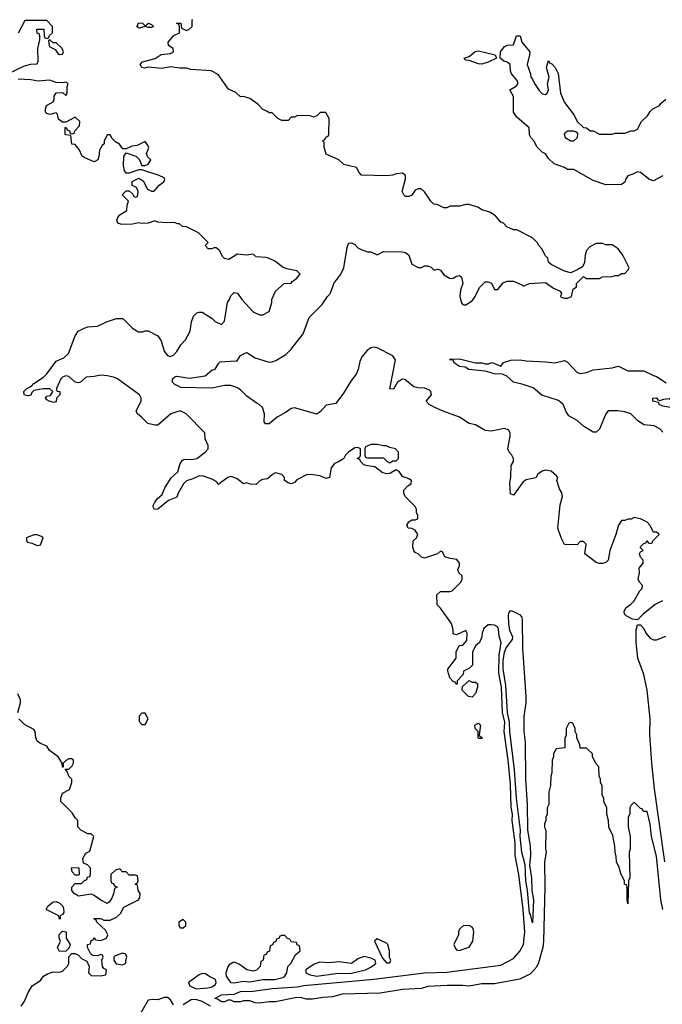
# Model space of a CAD drawing. Header units: inches. Extents: x 2348352 to 2479776, y 460422 to 613655.
# Tile 440 of 590: x 2408640 to 2412686, y 577233 to 583432. Entities that reach past the tile are written whole.
import ezdxf

# ---------------------------------------------------------------- set-up
doc = ezdxf.new("R2010")
doc.units = ezdxf.units.IN
doc.header["$MEASUREMENT"] = 0
for name, color, linetype in [('C4507', 7, 'Continuous'), ('C4508', 7, 'Continuous'), ('C4517', 7, 'Continuous'), ('C4518', 7, 'Continuous')]:
    doc.layers.add(name, color=color, linetype=linetype)

msp = doc.modelspace()

# ---------------------------------------------------------------- linework, layer by layer
at = {"layer": 'C4507', "color": 4}
for points, elevation in [([(2408629, 579071), (2408646, 579130), (2408646, 579150), (2408628.4, 579188.4)], 92), ([(2408650, 577222), (2408670, 577252), (2408693.2, 577306.8), (2408718, 577350), (2408770, 577382), (2408789.2, 577410.8), (2408814.6, 577425.4), (2408850, 577438), (2408890, 577436), (2408910, 577441), (2408939, 577470), (2408948.7, 577490), (2408948.4, 577531.6), (2408968, 577552), (2408990, 577552), (2409010, 577542), (2409030, 577522), (2409063.6, 577503.6), (2409078, 577470), (2409074, 577430), (2409090, 577414), (2409147.3, 577412.7), (2409182, 577418), (2409186, 577450), (2409170, 577458), (2409162, 577470), (2409158, 577510), (2409166, 577530), (2409162, 577542), (2409150, 577546), (2409130, 577538), (2409100.4, 577540.4), (2409088.4, 577548.4), (2409068, 577590), (2409068, 577610), (2409086, 577614), (2409090, 577634), (2409102, 577638), (2409110, 577654), (2409118, 577638), (2409150, 577634), (2409186, 577650), (2409195.3, 577670), (2409180.4, 577700.4), (2409126, 577750), (2409122, 577762), (2409106, 577770), (2409110, 577774), (2409150, 577774), (2409170, 577762), (2409210, 577762), (2409250, 577782), (2409274.6, 577805.4), (2409296.4, 577843.6), (2409388, 577890), (2409396.4, 577903.6), (2409398, 577930), (2409386, 577950), (2409382, 577982), (2409368, 577990), (2409382, 577998), (2409386, 578010), (2409382, 578042), (2409370, 578046), (2409330, 578046), (2409310, 578066), (2409287.3, 578067.3), (2409270, 578086), (2409243.6, 578076.4), (2409214, 578050), (2409214, 578010), (2409218, 577998), (2409230, 577994), (2409238, 577978), (2409254, 577970), (2409238, 577962), (2409231.6, 577928.4), (2409219.6, 577900.4), (2409203.6, 577876.4), (2409191.6, 577868.4), (2409150, 577888), (2409110, 577918), (2409090, 577926), (2409010, 577914), (2408982, 577930), (2408968, 577950), (2408968, 577970), (2408990, 577994), (2409030, 577994), (2409047.3, 578012.7), (2409062, 578018), (2409067.3, 578032.7), (2409082, 578038), (2409086, 578050), (2409086, 578090), (2409066, 578110), (2409042, 578122), (2409038, 578150), (2409056.4, 578183.6), (2409082, 578198), (2409106, 578290), (2409090, 578306), (2409070, 578306), (2409026, 578330), (2409006, 578350), (2409006, 578390), (2408990, 578406), (2408970, 578438), (2408899, 578510), (2408899, 578530), (2408910, 578562), (2408954, 578586), (2408968.7, 578630), (2408968, 578650), (2408948.7, 578670), (2408938, 578698), (2408926, 578714), (2408950, 578714), (2408970, 578734), (2408978, 578750), (2408978, 578770), (2408970, 578778), (2408950, 578778), (2408934, 578770), (2408914, 578750), (2408914, 578726), (2408910, 578726), (2408908, 578750), (2408882, 578790), (2408828, 578830), (2408810, 578858), (2408770, 578874), (2408749.3, 578889.3), (2408741.2, 578910), (2408737.2, 578950), (2408730, 578962), (2408670, 578995.3), (2408635.3, 579030)], 92), ([(2410000, 577493.5), (2409990, 577498), (2409983.6, 577496.4), (2409959.6, 577480.4), (2409951.1, 577468.9), (2409938, 577430), (2409941, 577410), (2409966.8, 577370), (2409990, 577367), (2410000, 577369.1)], 92), ([(2409609, 577230), (2409590, 577262), (2409570, 577275.3), (2409550, 577275.3), (2409510, 577262), (2409476.9, 577263.1), (2409450, 577258), (2409385.5, 577150)], 92), ([(2409841, 577221), (2409790, 577249.8), (2409750, 577263.8), (2409719.9, 577260.1), (2409670, 577229.7)], 92), ([(2410000, 577249), (2409990, 577249), (2409970, 577258), (2409950, 577258), (2409930.9, 577249.1), (2409910, 577249.2), (2409885.2, 577265.2), (2409868, 577270), (2409910, 577293.4), (2409990, 577297.3), (2410000, 577301.2)], 88)]:
    msp.add_lwpolyline(points, dxfattribs=dict(at, elevation=elevation))
at = {"layer": 'C4507', "color": 4, "elevation": 92}
for points in [[(2409430, 579066), (2409410, 579066), (2409392.7, 579047.3), (2409392.7, 579012.7), (2409410, 578994), (2409430, 578994), (2409448, 579030)], [(2408990, 578046), (2408970, 578066), (2408966, 578090), (2408970, 578094), (2409012.7, 578092.7), (2409014, 578050), (2409010, 578046)], [(2408890, 577768), (2408886, 577790), (2408806, 577830), (2408818, 577850), (2408850, 577878), (2408870, 577881), (2408892, 577870), (2408912, 577850), (2408916.9, 577836.9), (2408918, 577810), (2408910, 577798), (2408894, 577790), (2408894, 577770)], [(2409670, 577766), (2409642, 577750), (2409642, 577730), (2409650, 577714), (2409670, 577714), (2409686, 577730), (2409686, 577750)], [(2408890, 577566), (2408878, 577590), (2408898, 577630), (2408888.9, 577648.9), (2408888.4, 577671.6), (2408910, 577694), (2408932, 577690), (2408932, 577650), (2408958, 577610), (2408951.6, 577588.4), (2408930, 577568)], [(2409290, 577555.3), (2409241, 577539), (2409232, 577530), (2409232, 577510), (2409246.8, 577486.8), (2409290, 577482), (2409308, 577492), (2409308, 577508), (2409315.3, 577530), (2409308.4, 577548.4)], [(2409790, 577426), (2409770, 577419.3), (2409702, 577370), (2409711.3, 577350), (2409750.4, 577330.4), (2409824, 577336), (2409850, 577343.7), (2409870, 577356), (2409877, 577370), (2409874, 577390), (2409830, 577409.3), (2409810, 577425.2)]]:
    msp.add_lwpolyline(points, close=True, dxfattribs=at)
at = {"layer": 'C4508', "color": 4}
for points, elevation in [([(2408570, 583094), (2408670, 583142), (2408710, 583152), (2408750, 583154), (2408755.3, 583170), (2408753.2, 583250), (2408766, 583306), (2408766, 583330), (2408762, 583342), (2408750, 583346), (2408748.7, 583371.3), (2408792.7, 583372.7), (2408794, 583330), (2408798, 583318), (2408810, 583314), (2408822, 583318), (2408827.3, 583332.7), (2408846, 583350), (2408846, 583390), (2408810, 583426), (2408672.7, 583427.3), (2408630, 583346)], 88), ([(2410000, 582973), (2409955.3, 582995.3), (2409890, 583086), (2409846, 583110), (2409718.4, 583118.4), (2409690, 583126), (2409650, 583126.6), (2409590, 583136), (2409534.9, 583125.1), (2409450, 583133.2), (2409426.6, 583126.6), (2409408.7, 583130), (2409399, 583150), (2409413.6, 583166.4), (2409492.9, 583187.1), (2409530, 583212), (2409590, 583218), (2409608, 583230), (2409606, 583250), (2409578, 583270), (2409575.3, 583290), (2409610, 583332), (2409646, 583350), (2409646, 583390), (2409642, 583402), (2409628, 583410), (2409654, 583410), (2409658, 583378), (2409690, 583364.7), (2409706, 583370), (2409726, 583390), (2409726, 583430), (2409730, 583434)], 84), ([(2410000, 581949.3), (2409956.9, 581923.1), (2409930, 581928.7), (2409918.6, 581938.6), (2409898, 581978), (2409876.4, 581996.4), (2409863.6, 581996.4), (2409848.4, 581988.4), (2409826, 581990), (2409808, 582010), (2409826, 582030), (2409766, 582090), (2409690, 582128), (2409666, 582130), (2409647.3, 582147.3), (2409632.7, 582147.3), (2409614.6, 582154.6), (2409570, 582152), (2409510, 582157.2), (2409490, 582165.2), (2409450, 582151.8), (2409410, 582149.3), (2409390, 582152.7), (2409350, 582143.7), (2409282.5, 582142.5), (2409259, 582150), (2409252.7, 582170), (2409259.3, 582190), (2409270, 582202.8), (2409314, 582230), (2409316.4, 582263.6), (2409326, 582290), (2409286, 582330), (2409310, 582354), (2409330, 582354), (2409352.7, 582332.7), (2409358, 582318), (2409370, 582314), (2409382, 582318), (2409386, 582350), (2409374.6, 582374.6), (2409347.3, 582387.3), (2409347.3, 582412.7), (2409390, 582434), (2409416.9, 582416.9), (2409445.4, 582365.4), (2409470, 582352), (2409487.3, 582352.7), (2409518, 582390), (2409548, 582410), (2409554.6, 582425.4), (2409550, 582435.3), (2409518, 582450), (2409410, 582486), (2409390, 582486), (2409330, 582466), (2409310, 582466), (2409300.4, 582480.4), (2409294.6, 582514.6), (2409295.3, 582570), (2409310, 582594), (2409372, 582572), (2409392.7, 582552.7), (2409410, 582514), (2409430, 582514), (2409450, 582522), (2409466, 582550), (2409447.3, 582567.3), (2409438, 582590), (2409450, 582614), (2409454, 582630), (2409450, 582638), (2409430, 582666), (2409379.6, 582640.4), (2409345.4, 582634.6), (2409310, 582618), (2409290, 582618), (2409268.4, 582648.4), (2409243.1, 582663.1), (2409223.1, 582683.1), (2409210, 582706), (2409190, 582706), (2409172.7, 582667.3), (2409172, 582650), (2409159.6, 582640.4), (2409142, 582610), (2409138, 582570), (2409131.3, 582550), (2409110, 582538), (2409050, 582562), (2409033.6, 582573.6), (2409013.6, 582613.6), (2408990, 582646), (2408968.4, 582648.4), (2408962, 582702), (2408930, 582706), (2408926, 582710), (2408927.3, 582752.7), (2408932.7, 582752.7), (2408938, 582738), (2408952.7, 582732.7), (2408958, 582718), (2408970, 582714), (2408982, 582718), (2408987.3, 582732.7), (2409016.4, 582763.6), (2409018, 582790), (2408990, 582818), (2408930, 582786), (2408910, 582786), (2408884.7, 582804.7), (2408878, 582838), (2408870, 582846), (2408830, 582835.3), (2408810, 582842), (2408802, 582850), (2408802, 582870), (2408808.4, 582891.6), (2408850, 582914), (2408858, 582930), (2408858, 582950), (2408868.7, 582971.3), (2408910, 582974), (2408930, 582954), (2408938, 582970), (2408938, 583010), (2408946, 583030), (2408930, 583038), (2408910, 583034), (2408870, 583037.2), (2408830, 583051.6), (2408755.3, 583044.7), (2408710, 583054), (2408630, 583057.2)], 88), ([(2410000, 580545.3), (2409970, 580555.3), (2409950, 580548.7), (2409890, 580506), (2409880.4, 580520.4), (2409856.5, 580536.5), (2409797.5, 580557.5), (2409770, 580559.3), (2409730, 580540.9), (2409690, 580529), (2409670.6, 580509.4), (2409638, 580450), (2409630, 580426), (2409576, 580404), (2409510.7, 580349.3), (2409488.7, 580348.7), (2409478, 580370), (2409488, 580390), (2409505.6, 580414.4), (2409538, 580442), (2409554.6, 580485.4), (2409593.2, 580546.8), (2409635.5, 580584.5), (2409649.4, 580630.6), (2409664, 580656), (2409675.3, 580664.7), (2409723.5, 580663.5), (2409755.3, 580670), (2409808, 580710), (2409826, 580730), (2409826, 580750), (2409807.3, 580792.7), (2409806, 580830), (2409688, 580950), (2409650, 580968.7), (2409630, 580964), (2409592, 580950), (2409510, 580878), (2409490, 580878), (2409446, 580890), (2409408, 580930), (2409382, 580950), (2409374, 580970), (2409404, 581030), (2409404, 581050), (2409395.3, 581070), (2409255.3, 581170), (2409230, 581180.9), (2409190, 581189.4), (2409150, 581194), (2409110, 581185.2), (2409058, 581182), (2409022, 581150), (2409010, 581145.2), (2408989.4, 581149.4), (2408950, 581185.2), (2408930, 581189.2), (2408910, 581181.2), (2408898.8, 581170), (2408872, 581110), (2408874, 581094), (2408892, 581090), (2408892, 581070), (2408872, 581050), (2408870, 581026), (2408858, 581022), (2408826, 581030), (2408810, 581038), (2408802, 581050), (2408810, 581062), (2408834.6, 581065.4), (2408848, 581090), (2408830, 581108), (2408790, 581108), (2408730, 581098), (2408716, 581084), (2408710, 581068.7), (2408695.3, 581064.7), (2408670, 581068.7), (2408667.3, 581072.7), (2408666, 581090), (2408686, 581110), (2408715.3, 581124.7), (2408730, 581142), (2408790, 581182), (2408810, 581202), (2408870, 581282), (2408918, 581302), (2408948, 581330), (2408990, 581442), (2409009.2, 581470.8), (2409046, 581490), (2409070, 581498), (2409130, 581502), (2409186, 581530), (2409248.9, 581551.1), (2409290, 581551.3), (2409351.3, 581490), (2409387.1, 581467.1), (2409414, 581466), (2409430, 581472), (2409450, 581472), (2409510, 581442), (2409530.7, 581410.7), (2409550, 581344.7), (2409570, 581318), (2409590, 581311.3), (2409610, 581322), (2409630, 581342), (2409654.6, 581385.4), (2409683.1, 581416.9), (2409714, 581470), (2409722, 581530), (2409734.6, 581565.4), (2409754.6, 581585.4), (2409770, 581591.3), (2409790, 581591.3), (2409852, 581550), (2409870, 581532), (2409910, 581512), (2409930, 581534), (2409949.2, 581650.8), (2409962, 581670), (2409970, 581694), (2409990, 581714), (2410000, 581712.2)], 88), ([(2410000, 581117.7), (2409969.1, 581129.1), (2409930, 581129.2), (2409850, 581112.3), (2409655.5, 581115.5), (2409615.9, 581135.9), (2409601.2, 581150), (2409601.2, 581170), (2409616.6, 581183.4), (2409630, 581188), (2409710, 581174.9), (2409808, 581190), (2409850, 581224.7), (2409870, 581232), (2409892.5, 581267.5), (2409903.2, 581276.8), (2410000, 581283.9)], 84)]:
    msp.add_lwpolyline(points, dxfattribs=dict(at, elevation=elevation))
for points, elevation in [([(2409430, 583394), (2409450.6, 583410.6), (2409470, 583402), (2409482, 583390), (2409470, 583382), (2409450, 583382), (2409430, 583388.7), (2409390, 583378), (2409378, 583390), (2409390, 583411.3), (2409414, 583410)], 84), ([(2408830, 583306), (2408822, 583298), (2408824.7, 583270), (2408830, 583262), (2408863.6, 583243.6), (2408879.6, 583219.6), (2408890, 583212), (2408910, 583214), (2408915.3, 583230), (2408908, 583250), (2408870, 583286), (2408850, 583286)], 88), ([(2408750, 580188), (2408730, 580188), (2408682, 580170), (2408682, 580150), (2408690, 580142), (2408716.9, 580136.9), (2408750, 580122), (2408770, 580124.7), (2408788, 580170), (2408778, 580178)], 92)]:
    msp.add_lwpolyline(points, close=True, dxfattribs=dict(at, elevation=elevation))
at = {"layer": 'C4517', "color": 4}
for points, elevation in [([(2410000, 577301.2), (2410030, 577312.7), (2410110, 577315.8), (2410230, 577331.7), (2410390, 577342), (2410430, 577350.3), (2410870, 577390.2), (2411190, 577431.7), (2411330, 577436.1), (2411670, 577478.2), (2411750, 577520.8), (2411790, 577567.2), (2411811.7, 577610), (2411820.8, 577690), (2411809.7, 577830.3), (2411783.1, 578050), (2411760.5, 578170), (2411759.2, 578250), (2411742, 578390), (2411742.6, 578430), (2411734.3, 578474.3), (2411730, 578618), (2411715.9, 578770), (2411689.8, 578949.8), (2411694.3, 579010), (2411680.3, 579070), (2411673.6, 579230), (2411657.1, 579317.1), (2411658.4, 579430), (2411671.3, 579510), (2411659.6, 579550), (2411654.7, 579594.7), (2411648, 579610), (2411630, 579619), (2411610, 579622), (2411590, 579622), (2411562, 579598), (2411551.3, 579570), (2411550, 579546), (2411536, 579510), (2411511, 579489), (2411492, 579450), (2411491.6, 579368.4), (2411471.6, 579348.4), (2411434, 579330), (2411431.6, 579308.4), (2411394, 579270), (2411394, 579250), (2411390, 579246), (2411382, 579262), (2411370, 579266), (2411349.1, 579289.1), (2411335.3, 579330), (2411336.4, 579343.6), (2411387.3, 579412.7), (2411388.4, 579451.6), (2411407.3, 579492.7), (2411430, 579494), (2411456.4, 579523.6), (2411458, 579570), (2411450, 579586), (2411390, 579558), (2411370, 579566), (2411369.2, 579590), (2411359, 579630), (2411290, 579726), (2411268.4, 579748.4), (2411266, 579810), (2411289.1, 579830.9), (2411349, 579831), (2411363.1, 579836.9), (2411418, 579890), (2411426, 579910), (2411426, 579930), (2411406, 579950), (2411398, 579970), (2411408, 579990), (2411408.3, 580000)], 88), ([(2412686.9, 579773.1), (2412640.7, 579750), (2412565.5, 579690), (2412530, 579654), (2412498, 579658), (2412459.3, 579679.3), (2412448.7, 579690), (2412445.2, 579705.2), (2412457.2, 579730), (2412486, 579750), (2412510, 579774), (2412544.8, 579835.2), (2412559, 579850), (2412562, 579870), (2412542, 579890), (2412535.3, 579910), (2412542, 579950), (2412540.4, 579979.6), (2412557.6, 580000)], 84), ([(2412701.8, 578130), (2412636.5, 578590), (2412619.8, 578750), (2412608.2, 578931.8), (2412609.7, 579030), (2412591.9, 579210), (2412570, 579308.7), (2412532.2, 579412.2), (2412522.4, 579510), (2412522.7, 579590), (2412530, 579622), (2412550, 579621), (2412570, 579598), (2412581.6, 579570), (2412610, 579537.6), (2412630, 579526.5), (2412650, 579527.1), (2412709.3, 579550)], 84), ([(2412689.6, 577830), (2412677.3, 577890), (2412650, 578166), (2412619.3, 578290), (2412610, 578366), (2412590, 578446), (2412567.3, 578447.3), (2412562, 578462), (2412550, 578466), (2412510, 578506), (2412490, 578486), (2412482, 578470), (2412482, 578430), (2412472, 578410), (2412471.3, 578350), (2412484.7, 578290), (2412484.7, 578210), (2412478, 578190), (2412482, 578030), (2412474, 578010), (2412470, 577866), (2412466, 577890), (2412466, 577970), (2412462, 577982), (2412448, 577990), (2412448, 578010), (2412428, 578050), (2412414.6, 578094.6), (2412398, 578130), (2412396.4, 578163.6), (2412388.7, 578190), (2412388.4, 578228.4), (2412374.6, 578294.6), (2412348.9, 578348.9), (2412348, 578390), (2412338, 578430), (2412338, 578470), (2412318, 578510), (2412318, 578530), (2412308, 578550), (2412308, 578610), (2412298, 578630), (2412298, 578650), (2412288.9, 578668.9), (2412287.3, 578727.3), (2412270, 578746), (2412246, 578790), (2412246, 578810), (2412210, 578846), (2412170, 578846), (2412167.3, 578867.3), (2412148, 578910), (2412148, 578930), (2412138, 578950), (2412138, 578970), (2412122, 579002), (2412110, 579006), (2412098, 579002), (2412082, 578970), (2412082, 578930), (2412072.7, 578907.3), (2412071.6, 578848.4), (2412018, 578842), (2412002, 578810), (2412002, 578790), (2411992, 578770), (2411991.3, 578690), (2411984.7, 578670), (2411982, 578610), (2411971.6, 578568.4), (2411972, 578490), (2411962, 578470), (2411962, 578430), (2411952, 578410), (2411952, 578390), (2411944.7, 578370), (2411945.4, 578345.4), (2411952, 578330), (2411951.3, 578210), (2411956, 578190), (2411944.7, 578130), (2411946.8, 577970), (2411939.3, 577630), (2411934.9, 577590), (2411906.6, 577493.4), (2411894.2, 577465.8), (2411855.6, 577424.4), (2411788.6, 577391.4), (2411630, 577362), (2411550, 577360.9), (2411470, 577346.6), (2411430, 577352), (2411332.1, 577352.1), (2411210, 577344), (2411170, 577333.2), (2411050, 577325.2), (2410910, 577304), (2410670, 577297.2), (2410610, 577279.3), (2410550, 577276), (2410484.7, 577264.7), (2410444.7, 577264.7), (2410410, 577275.3), (2410374.6, 577274.6), (2410250.6, 577249.4), (2410210, 577249.2), (2410150, 577239), (2410122.7, 577242.7), (2410090, 577254), (2410050, 577255.3), (2410030, 577249), (2410000, 577249)], 88), ([(2410000, 577369.1), (2410050, 577379.3), (2410090, 577373.4), (2410170, 577388.4), (2410246, 577390), (2410297.6, 577402.4), (2410309, 577410), (2410322, 577430), (2410328, 577470), (2410348, 577490), (2410376.4, 577543.6), (2410406, 577570), (2410402, 577602), (2410387.3, 577607.3), (2410382, 577622), (2410350, 577626), (2410342, 577642), (2410327.3, 577647.3), (2410310, 577666), (2410290, 577666), (2410278, 577662), (2410272.7, 577647.3), (2410258, 577642), (2410252.7, 577627.3), (2410238, 577622), (2410232.7, 577607.3), (2410218, 577602), (2410212.7, 577567.3), (2410198, 577562), (2410192.7, 577547.3), (2410178, 577542), (2410174, 577510), (2410158, 577502), (2410154, 577470), (2410131.6, 577448.4), (2410110, 577442), (2410070, 577449), (2410023.1, 577483.1), (2410000, 577493.5)], 92)]:
    msp.add_lwpolyline(points, dxfattribs=dict(at, elevation=elevation))
for points, elevation in [([(2411870, 577746), (2411857.2, 577797.2), (2411850, 577808), (2411838.4, 577950), (2411826.6, 578010), (2411823.6, 578110), (2411802, 578190), (2411791.3, 578288.7), (2411793, 578330), (2411768.2, 578530), (2411756.2, 578710), (2411725.5, 578950), (2411723.4, 579010), (2411710.7, 579070), (2411700.2, 579240.2), (2411684.7, 579344.7), (2411685.3, 579394.7), (2411692.9, 579450), (2411703.9, 579476.1), (2411742.9, 579530), (2411745.2, 579545.2), (2411727.2, 579587.2), (2411720.7, 579630), (2411718, 579682), (2411721.2, 579698.8), (2411730, 579711.3), (2411750, 579706), (2411786.4, 579686.4), (2411802, 579670), (2411804.7, 579650), (2411805.2, 579474.8), (2411826.4, 579170), (2411826, 579130), (2411815.2, 579044.8), (2411814.4, 578950), (2411822.9, 578882.9), (2411825.5, 578650), (2411836.1, 578490), (2411838, 578330), (2411854.6, 578230), (2411856, 578170), (2411850.3, 578109.7), (2411862, 578030), (2411864.9, 577950), (2411874.6, 577890)], 84), ([(2411490, 579262), (2411510, 579262), (2411522, 579250), (2411522, 579230), (2411511.1, 579188.9), (2411490, 579166), (2411466, 579170), (2411426, 579210), (2411427.3, 579232.7), (2411470, 579272)], 88), ([(2411530, 578906), (2411526, 578910), (2411526, 578950), (2411508, 578970), (2411506, 578990), (2411520.4, 578999.6), (2411530, 579002), (2411542, 578990), (2411534, 578930), (2411538, 578918), (2411550, 578914), (2411550, 578906)], 88), ([(2411470, 577728), (2411432.7, 577727.3), (2411410, 577706), (2411402, 577690), (2411402, 577670), (2411374, 577610), (2411383.6, 577583.6), (2411392.7, 577572.7), (2411410, 577572), (2411450, 577586), (2411470, 577592), (2411494, 577630), (2411499, 577690), (2411495.3, 577710), (2411490, 577718)], 92), ([(2410890, 577646), (2410874, 577630), (2410923.6, 577523.6), (2410950, 577494), (2410970, 577494), (2410978, 577510), (2410968, 577528), (2410968.7, 577570), (2410958, 577610), (2410950, 577618)], 92), ([(2410810, 577534), (2410770, 577519), (2410730, 577489.2), (2410650, 577501.2), (2410590, 577493.2), (2410530, 577497.2), (2410494.8, 577485.2), (2410442, 577450), (2410442, 577430), (2410470, 577418.8), (2410510.7, 577410.7), (2410630, 577426), (2410730, 577428.8), (2410818, 577450), (2410850, 577466.8), (2410882, 577490), (2410878, 577510), (2410850, 577524)], 92)]:
    msp.add_lwpolyline(points, close=True, dxfattribs=dict(at, elevation=elevation))
at = {"layer": 'C4518', "color": 4}
for points, elevation in [([(2412690, 582448), (2412630, 582418), (2412604.7, 582424.7), (2412548.9, 582468.9), (2412530, 582474), (2412501.4, 582458.6), (2412470, 582448.7), (2412456, 582430), (2412450, 582408), (2412430, 582395.3), (2412330, 582393.2), (2412250, 582419), (2412130, 582488.7), (2412090, 582489), (2412070, 582502), (2412004.7, 582524.7), (2411970, 582558), (2411950, 582588), (2411930, 582598), (2411898, 582630), (2411878, 582670), (2411858, 582690), (2411850, 582706), (2411848, 582750), (2411770, 582818), (2411748.7, 582850), (2411748.4, 582948.4), (2411726, 582990), (2411767, 583013), (2411779.3, 583030), (2411772, 583050), (2411737.4, 583090), (2411729.5, 583110.5), (2411728.7, 583150), (2411710, 583164), (2411688, 583170), (2411666, 583190), (2411668, 583230), (2411690, 583262), (2411710, 583272), (2411750, 583274), (2411768, 583330), (2411791.3, 583330), (2411802, 583290), (2411851.3, 583230), (2411851, 583210), (2411834.8, 583150), (2411856, 583090), (2411858, 583070), (2411870, 583058), (2411882, 583030), (2411910, 582986.8), (2411930, 582966), (2411950, 582961), (2411962, 582970), (2411969, 582990), (2411964, 583030), (2411974, 583070), (2411958, 583130), (2411970, 583174), (2411978, 583158), (2411990, 583154), (2412012, 583130), (2412030, 583094), (2412046, 582970), (2412071, 582910), (2412131.3, 582830), (2412151.1, 582791.1), (2412190, 582754), (2412210, 582752), (2412232.7, 582732.7), (2412250, 582732), (2412291.6, 582711.6), (2412370, 582711.3), (2412390, 582718), (2412450, 582718), (2412488.9, 582731.1), (2412510, 582732), (2412530, 582742), (2412555.3, 582790), (2412593.2, 582826.8), (2412610, 582854), (2412626, 582870), (2412668.4, 582891.6), (2412676.4, 582903.6), (2412709.1, 582930.9)], 76), ([(2410000, 581283.9), (2410010, 581284.7), (2410030, 581318), (2410064.7, 581335.3), (2410070, 581336), (2410123.5, 581303.5), (2410210, 581276), (2410230, 581278), (2410252.9, 581287.1), (2410315.5, 581324.5), (2410350, 581358), (2410425.6, 581454.4), (2410463.2, 581556.8), (2410543.2, 581636.8), (2410577.2, 581690), (2410597.2, 581710), (2410617.2, 581770), (2410661.2, 581830), (2410681.2, 581870), (2410702.5, 581997.5), (2410710, 582022), (2410715.3, 582024.7), (2410730, 582026), (2410750, 582016), (2410770, 581996), (2410790, 581984.7), (2410830, 581971.3), (2410851.1, 581971.1), (2410890, 581952), (2410931.6, 581971.6), (2411049.1, 581970.9), (2411070, 581966), (2411091, 581950), (2411110, 581892), (2411150, 581872), (2411170, 581872), (2411190, 581882), (2411210, 581882), (2411230, 581874), (2411250, 581854), (2411270, 581862), (2411279.6, 581859.6), (2411290, 581854), (2411310, 581824.7), (2411350, 581802), (2411370, 581804.7), (2411390, 581818), (2411410, 581821), (2411421, 581810), (2411430.8, 581770), (2411416, 581730), (2411411, 581690), (2411421, 581650), (2411430, 581638), (2411436.9, 581636.9), (2411450, 581636), (2411490, 581661), (2411509, 581690), (2411534.5, 581745.5), (2411570, 581782), (2411590, 581782), (2411610, 581774), (2411630, 581734), (2411650, 581734), (2411684, 581776), (2411710, 581784.7), (2411750, 581784.7), (2411802, 581762), (2411810, 581754), (2411850, 581772), (2411950, 581778), (2412002, 581742), (2412043.6, 581723.6), (2412052, 581710), (2412044.7, 581690), (2412050, 581684.7), (2412070, 581678), (2412090, 581678), (2412115.3, 581690), (2412124.7, 581735.3), (2412146, 581750), (2412146, 581770), (2412190, 581814), (2412210, 581802), (2412290, 581802), (2412310, 581812), (2412370, 581814), (2412390, 581822), (2412410, 581822), (2412430, 581834), (2412450, 581834), (2412470, 581854), (2412478, 581870), (2412438, 581950), (2412408, 581990), (2412370, 582014), (2412330, 582015.3), (2412310, 582022), (2412270, 582022), (2412230, 582002), (2412210, 581978), (2412201, 581950), (2412196.9, 581903.1), (2412183.6, 581876.4), (2412159.6, 581860.4), (2412110, 581838), (2412070, 581848), (2411986, 581890), (2411970, 581906), (2411966, 581930), (2411950, 581946), (2411928, 581990), (2411908, 582010), (2411898, 582030), (2411870, 582058), (2411770, 582108), (2411750, 582108), (2411708.4, 582128.4), (2411686, 582150), (2411670, 582158), (2411636.5, 582196.5), (2411600.2, 582220.2), (2411550, 582235.3), (2411528.9, 582248.9), (2411470, 582268), (2411450, 582268), (2411410, 582258), (2411350, 582258), (2411330, 582248), (2411310, 582248), (2411268, 582268), (2411248, 582270), (2411229.1, 582289.1), (2411190, 582348), (2411167.3, 582367.3), (2411150, 582368), (2411130, 582358), (2411110, 582328), (2411090, 582318), (2411070, 582318), (2411058, 582330), (2411048, 582350), (2411069.3, 582430), (2411069, 582450), (2411050, 582465.2), (2411010, 582462), (2410987.1, 582452.9), (2410952.1, 582447.9), (2410792.7, 582452.7), (2410777.2, 582470), (2410761.2, 582501.2), (2410680.4, 582520.4), (2410649.1, 582549.1), (2410570, 582586), (2410558, 582630), (2410558, 582658), (2410546, 582670), (2410562, 582678), (2410567.3, 582692.7), (2410582, 582698), (2410586, 582710), (2410588, 582810), (2410567.3, 582847.3), (2410532.7, 582847.3), (2410510, 582826), (2410490, 582818), (2410470, 582826), (2410390, 582828), (2410370, 582818), (2410350, 582818), (2410330, 582798), (2410290, 582798), (2410266, 582810), (2410230, 582846), (2410210, 582846), (2410196.4, 582856.4), (2410170, 582866), (2410140.4, 582900.4), (2410090, 582935.3), (2410050, 582948), (2410030, 582946), (2410006, 582970), (2410000, 582973)], 84), ([(2410000, 581712.2), (2410012, 581710), (2410038, 581670), (2410110, 581592), (2410150, 581574), (2410170, 581574), (2410210, 581594), (2410228.4, 581651.6), (2410228.7, 581670), (2410250, 581722), (2410306, 581770), (2410350, 581774), (2410356.4, 581783.6), (2410380.4, 581799.6), (2410406, 581830), (2410386, 581850), (2410323.1, 581863.1), (2410294.6, 581874.6), (2410250, 581908.7), (2410206, 581930), (2410190, 581935.3), (2410130, 581938), (2410110, 581955.3), (2410070, 581948.7), (2410010, 581955.3), (2410000, 581949.3)], 88), ([(2412557.6, 580000), (2412566, 580010), (2412566, 580030), (2412548.4, 580048.4), (2412542, 580070), (2412550, 580082), (2412566, 580090), (2412550, 580106), (2412550, 580114), (2412570, 580134), (2412582, 580138), (2412590, 580152), (2412598, 580138), (2412610, 580134), (2412622, 580138), (2412626, 580150), (2412666, 580190), (2412650, 580206), (2412630, 580206), (2412608, 580250), (2412590, 580268), (2412550, 580288.7), (2412510, 580298), (2412490, 580288), (2412470, 580288), (2412450, 580278), (2412430, 580278), (2412411.3, 580250), (2412394, 580190), (2412356, 580090), (2412346, 580030), (2412330, 580014), (2412310, 580009), (2412289.1, 580009.1), (2412270, 580015.3), (2412198, 580070), (2412206, 580130), (2412190, 580146), (2412170, 580146), (2412150, 580126), (2412070, 580128), (2412049.4, 580169.4), (2412029.3, 580230), (2412043.2, 580376.8), (2412058, 580430), (2412053.8, 580453.8), (2412038, 580478), (2412022, 580530), (2412028, 580550), (2412020.4, 580560.4), (2411986, 580590), (2411950, 580595.3), (2411930, 580588.7), (2411902, 580570), (2411890, 580548), (2411830, 580534), (2411810, 580522), (2411750, 580438), (2411730, 580446), (2411726, 580514), (2411733.6, 580553.6), (2411734.6, 580625.4), (2411749, 580650), (2411749, 580670), (2411739, 580690), (2411721.2, 580710), (2411714, 580730), (2411728.7, 580810), (2411728.7, 580830), (2411718, 580850), (2411690, 580859), (2411610, 580841.2), (2411570, 580845.2), (2411510, 580882), (2411470, 580888.7), (2411408.7, 580930), (2411306.2, 580966.2), (2411254, 580990), (2411219, 581010), (2411199, 581030), (2411233.2, 581070), (2411229.2, 581090), (2411219.6, 581099.6), (2411191.6, 581111.6), (2411150, 581114), (2411121.2, 581121.2), (2411066, 581166), (2411050, 581169.3), (2411018.8, 581150), (2410994.4, 581105.6), (2410970, 581108.7), (2411006.6, 581290), (2410990, 581316), (2410890, 581365.2), (2410870, 581369.3), (2410850, 581366), (2410827.3, 581350), (2410794, 581310), (2410780.9, 581279.1), (2410770.4, 581229.6), (2410759.3, 581200.7), (2410724.1, 581155.9), (2410679.8, 581080.2), (2410630, 581015.3), (2410570, 581004), (2410534.4, 580965.6), (2410510, 580949), (2410370, 580989), (2410350, 580984), (2410318.8, 580961.2), (2410262, 580930), (2410210, 580888), (2410188.4, 580888.4), (2410180.4, 580900.4), (2410182, 580950), (2410168, 580990), (2410148.9, 581008.9), (2410134.6, 581014.6), (2410070, 581062), (2410030, 581102), (2410012.9, 581112.9), (2410000, 581117.7)], 84), ([(2412690, 580835.3), (2412670, 580855.3), (2412634.6, 580874.6), (2412570, 580882), (2412530, 580908.7), (2412489, 580950), (2412450, 580962.4), (2412406, 580970), (2412344.7, 580970), (2412330.6, 580949.4), (2412290, 580853.2), (2412270, 580834), (2412250, 580834), (2412190, 580873.2), (2412150, 580909), (2412098, 580938), (2412082, 580962), (2412062, 581010), (2412033.6, 581033.6), (2411928.3, 581068.3), (2411874, 581114), (2411810, 581136), (2411749.7, 581149.7), (2411706.6, 581186.6), (2411679.3, 581199.3), (2411630, 581201.6), (2411570, 581219.3), (2411468, 581230), (2411444, 581244), (2411410, 581249.3), (2411378, 581270), (2411368, 581288), (2411346, 581290), (2411350, 581294), (2411410, 581296), (2411510, 581270.8), (2411550, 581270.8), (2411570, 581266), (2411590, 581266), (2411614.4, 581274.4), (2411670, 581251.3), (2411686.8, 581273.2), (2411732.3, 581287.7), (2411790, 581290.4), (2411830, 581283.1), (2411950, 581278.4), (2412010, 581270.6), (2412070, 581286), (2412090, 581276), (2412150, 581211.3), (2412170, 581204.7), (2412210, 581211), (2412250, 581226.8), (2412370, 581241), (2412410.9, 581250.9), (2412470, 581222), (2412570, 581222), (2412631.1, 581191.1), (2412650, 581186), (2412710, 581146)], 76), ([(2411408.3, 580000), (2411408.7, 580010), (2411392.3, 580032.3), (2411350, 580039), (2411318, 580050), (2411302, 580082), (2411290, 580086), (2411271.6, 580068.4), (2411190, 580042), (2411170, 580048), (2411148.9, 580068.9), (2411130, 580078), (2411122, 580090), (2411115.3, 580110), (2411118, 580150), (2411138, 580170), (2411148, 580190), (2411130, 580218), (2411110, 580228), (2411086, 580230), (2411078, 580250), (2411090, 580271.3), (2411110, 580282), (2411130, 580282), (2411146, 580290), (2411146, 580310), (2411138, 580330), (2411138, 580350), (2411130, 580366), (2411068, 580430), (2411058, 580450), (2411058, 580470), (2411083.1, 580496.9), (2411106, 580510), (2411108, 580530), (2411090, 580542), (2411050, 580555.3), (2411030, 580588), (2411010, 580598), (2410970, 580574), (2410950, 580573.2), (2410921.5, 580581.5), (2410876.4, 580616.4), (2410830, 580622), (2410806, 580630), (2410787.3, 580647.3), (2410782, 580662), (2410766, 580670), (2410782, 580678), (2410786, 580690), (2410786, 580730), (2410770, 580738), (2410750, 580735.3), (2410710, 580708.7), (2410691.3, 580690), (2410682, 580670), (2410652, 580650), (2410622, 580638), (2410601, 580610), (2410590, 580548.7), (2410570, 580544), (2410530, 580559), (2410487.3, 580567.3), (2410450, 580568.7), (2410384.7, 580535.3), (2410370, 580518), (2410350, 580508.7), (2410330, 580515.3), (2410308, 580530), (2410308, 580550), (2410290, 580568), (2410250, 580578), (2410231.6, 580568.4), (2410199.6, 580540.4), (2410170, 580538), (2410154, 580530), (2410130, 580506), (2410092.7, 580507.3), (2410070, 580515.3), (2410050, 580508.7), (2410010, 580542), (2410000, 580545.3)], 88)]:
    msp.add_lwpolyline(points, dxfattribs=dict(at, elevation=elevation))
for points, elevation in [([(2411550, 583152.4), (2411530, 583154), (2411470, 583175.3), (2411450, 583178), (2411438, 583190), (2411470, 583201), (2411508.3, 583231.7), (2411530, 583235.8), (2411634, 583210), (2411642, 583190), (2411590, 583165.4)], 76), ([(2412129.1, 582729.1), (2412090, 582729), (2412067.7, 582712.3), (2412074.8, 582690), (2412110, 582668.4), (2412130, 582668.2), (2412152.7, 582690), (2412154.6, 582714.6), (2412144, 582724)], 76), ([(2412670, 581034), (2412696.4, 581043.6), (2412730, 581046), (2412750.8, 581030), (2412764.7, 581010), (2412762, 580998), (2412750, 580989), (2412690, 580998), (2412666, 581010), (2412662, 581022), (2412626, 581030), (2412626, 581050), (2412650, 581052), (2412658, 581038)], 72), ([(2410890, 580758), (2410850, 580758), (2410818, 580742), (2410814, 580730), (2410814, 580690), (2410818, 580678), (2410830, 580674), (2410930, 580674), (2410954, 580650), (2410970, 580642), (2410990, 580654), (2411010, 580654), (2411026, 580670), (2411026, 580710), (2411006, 580730), (2410970, 580738), (2410950, 580748), (2410930, 580748)], 88)]:
    msp.add_lwpolyline(points, close=True, dxfattribs=dict(at, elevation=elevation))

doc.saveas('drawing.dxf')
